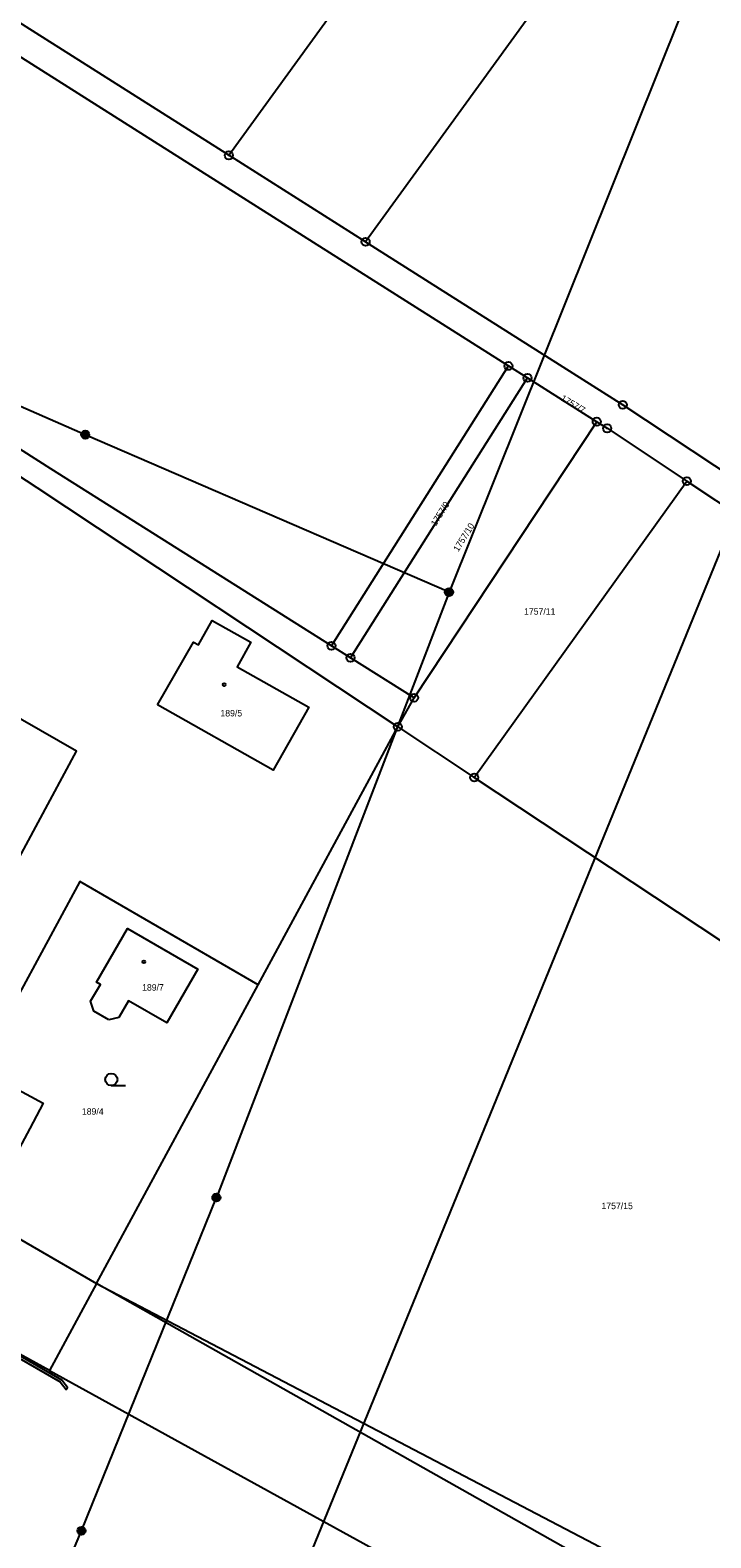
# Model space of a CAD drawing. Extents: x -587171 to -555306, y -1167727 to -1074732.
# Drawn here: x -559708.7 to -559624.5, y -1077515.3 to -1077328.9 of the extents above; entities that cross this region are included whole.
import ezdxf

# ---------------------------------------------------------------- set-up
doc = ezdxf.new("R2010")
doc.units = 0
for name, color, linetype in [('Hranice parcel', 7, 'Continuous'), ('Parcelní čísla', 7, 'Continuous'), ('Poz předměty', 7, 'Continuous'), ('Věcná břemena k části', 7, 'Continuous'), ('Značky bodu BP', 7, 'Continuous'), ('Značky budov', 7, 'Continuous'), ('Značky kultur', 7, 'Continuous')]:
    doc.layers.add(name, color=color, linetype=linetype)

msp = doc.modelspace()

# ---------------------------------------------------------------- linework, layer by layer
at = {"layer": 'Hranice parcel'}
for p, q in [((-559684.16, -1077344.33), (-559607.47, -1077238.56)), ((-559591.29, -1077250.2), (-559667.24, -1077355.04)), ((-559684.16, -1077344.33), (-559727.66, -1077316.8)), ((-559667.24, -1077355.04), (-559684.16, -1077344.33)), ((-559667.24, -1077355.04), (-559635.43, -1077375.18)), ((-559671.47, -1077404.98), (-559649.57, -1077370.38)), ((-559649.57, -1077370.38), (-559647.21, -1077371.86)), ((-559669.11, -1077406.47), (-559647.21, -1077371.86)), ((-559647.21, -1077371.86), (-559638.65, -1077377.27)), ((-559661.24, -1077411.41), (-559638.65, -1077377.27)), ((-559653.8, -1077421.27), (-559627.51, -1077384.62)), ((-559627.51, -1077384.62), (-559541.8, -1077441.38)), ((-559669.11, -1077406.47), (-559671.47, -1077404.98)), ((-559661.24, -1077411.41), (-559669.11, -1077406.47)), ((-559663.26, -1077415), (-559661.24, -1077411.41)), ((-559680.53, -1077446.89), (-559663.26, -1077415)), ((-559663.26, -1077415), (-559653.8, -1077421.27)), ((-559653.8, -1077421.27), (-559568.07, -1077477.99)), ((-559700.53, -1077483.84), (-559680.53, -1077446.89)), ((-559706.36, -1077494.59), (-559730.48, -1077481.32)), ((-559700.53, -1077483.84), (-559706.36, -1077494.59)), ((-559706.36, -1077494.59), (-559647.62, -1077526.9))]:
    msp.add_line(p, q, dxfattribs=at)
for points in [[(-559805.34, -1077282.12), (-559729.54, -1077319.75), (-559649.57, -1077370.38)], [(-559671.47, -1077404.98), (-559706.2, -1077383.12), (-559725.72, -1077370.66), (-559761.41, -1077352.09)], [(-559727.12, -1077372.85), (-559707.9, -1077385.4), (-559663.26, -1077415)], [(-559635.43, -1077375.18), (-559618.36, -1077386.49), (-559477.18, -1077479.97)], [(-559638.65, -1077377.27), (-559637.36, -1077378.09), (-559627.51, -1077384.62)], [(-559692.98, -1077412.3), (-559688.53, -1077404.53), (-559687.93, -1077404.88), (-559686.21, -1077401.86), (-559681.43, -1077404.55), (-559683.15, -1077407.59), (-559674.27, -1077412.58), (-559678.68, -1077420.38), (-559692.98, -1077412.3)], [(-559729.68, -1077467.38), (-559712.54, -1077435.65), (-559703, -1077418.01), (-559716.39, -1077410.34)], [(-559680.53, -1077446.89), (-559702.61, -1077434.12), (-559722.67, -1077471.23)], [(-559699.02, -1077451.22), (-559700.85, -1077450.16), (-559701.26, -1077448.93), (-559700.05, -1077446.85), (-559700.54, -1077446.58), (-559696.69, -1077439.95), (-559688.01, -1077444.99), (-559691.85, -1077451.6), (-559696.58, -1077448.87), (-559697.78, -1077450.96), (-559699.02, -1077451.22)], [(-559713.36, -1077458.2), (-559707.11, -1077461.56), (-559708.78, -1077464.68), (-559712.08, -1077470.87), (-559718.32, -1077467.57), (-559715.02, -1077461.34), (-559713.36, -1077458.2)], [(-559722.67, -1077471.23), (-559716.49, -1077474.61), (-559700.53, -1077483.84)], [(-559476.13, -1077603.24), (-559528.61, -1077578.16), (-559596.62, -1077542.46), (-559700.53, -1077483.84)], [(-559700.53, -1077483.84), (-559638.98, -1077516.05), (-559591.72, -1077541.48), (-559575.19, -1077550.64), (-559476.13, -1077603.24)]]:
    msp.add_lwpolyline(points, dxfattribs=at)
at = {"layer": 'Poz předměty'}
for p, q in [((-559675.1, -1077519.8), (-559593.56, -1077320.49)), ((-559628.2, -1077326.85), (-559656.92, -1077398.35)), ((-559701.93, -1077378.88), (-559761.51, -1077352.92)), ((-559656.92, -1077398.35), (-559701.93, -1077378.88)), ((-559656.92, -1077398.35), (-559685.7, -1077473.22)), ((-559702.4, -1077514.42), (-559685.7, -1077473.22)), ((-559724.23, -1077566.7), (-559702.4, -1077514.42))]:
    msp.add_line(p, q, dxfattribs=at)
for centre, radius in [((-559701.93, -1077378.88), 0.5), ((-559701.93, -1077378.88), 0.4), ((-559701.93, -1077378.88), 0.3), ((-559701.93, -1077378.88), 0.2), ((-559701.93, -1077378.88), 0.1), ((-559656.92, -1077398.35), 0.5), ((-559656.92, -1077398.35), 0.4), ((-559656.92, -1077398.35), 0.3), ((-559656.92, -1077398.35), 0.2), ((-559656.92, -1077398.35), 0.1), ((-559685.7, -1077473.22), 0.5), ((-559685.7, -1077473.22), 0.4), ((-559685.7, -1077473.22), 0.3), ((-559685.7, -1077473.22), 0.2), ((-559685.7, -1077473.22), 0.1), ((-559702.4, -1077514.42), 0.5), ((-559702.4, -1077514.42), 0.4), ((-559702.4, -1077514.42), 0.3), ((-559702.4, -1077514.42), 0.2), ((-559702.4, -1077514.42), 0.1)]:
    msp.add_circle(centre, radius, dxfattribs=at)
at = {"layer": 'Věcná břemena k části'}
msp.add_lwpolyline([(-559717.78, -1077488.31), (-559726.53, -1077483.49), (-559728.36, -1077482.96), (-559730.65, -1077481.62), (-559730.8, -1077481.88), (-559728.48, -1077483.24), (-559725.84, -1077484.01), (-559705.01, -1077496.01), (-559704.27, -1077496.97), (-559704.1, -1077496.7), (-559704.81, -1077495.78)], close=True, dxfattribs=at)
at = {"layer": 'Značky bodu BP'}
for centre, radius in [((-559684.16, -1077344.33), 0.5), ((-559684.16, -1077344.33), 0.0303), ((-559667.24, -1077355.04), 0.5), ((-559667.24, -1077355.04), 0.0303), ((-559649.57, -1077370.38), 0.5), ((-559649.57, -1077370.38), 0.0303), ((-559647.21, -1077371.86), 0.5), ((-559647.21, -1077371.86), 0.0303), ((-559635.43, -1077375.18), 0.5), ((-559635.43, -1077375.18), 0.0303), ((-559638.65, -1077377.27), 0.5), ((-559638.65, -1077377.27), 0.0303), ((-559637.36, -1077378.09), 0.5), ((-559637.36, -1077378.09), 0.0303), ((-559627.51, -1077384.62), 0.5), ((-559627.51, -1077384.62), 0.0303), ((-559671.47, -1077404.98), 0.5), ((-559671.47, -1077404.98), 0.0303), ((-559669.11, -1077406.47), 0.5), ((-559669.11, -1077406.47), 0.0303), ((-559661.24, -1077411.41), 0.5), ((-559661.24, -1077411.41), 0.0303), ((-559663.26, -1077415), 0.5), ((-559663.26, -1077415), 0.0303), ((-559653.8, -1077421.27), 0.5), ((-559653.8, -1077421.27), 0.0303)]:
    msp.add_circle(centre, radius, dxfattribs=at)
at = {"layer": 'Značky budov'}
for centre in [(-559684.73, -1077409.79), (-559694.67, -1077444.06)]:
    msp.add_circle(centre, 0.175, dxfattribs=at)
at = {"layer": 'Značky kultur'}
msp.add_line((-559698.7, -1077459.37), (-559696.95, -1077459.37), dxfattribs=at)
msp.add_circle((-559698.7, -1077458.62), 0.75, dxfattribs=at)

# ---------------------------------------------------------------- texts
at = {"layer": 'Parcelní čísla'}
for s, rotation, p in [('1757/7', 329, (-559643.19, -1077374.59)), ('1757/9', 58, (-559658.55, -1077390.26)), ('1757/10', 58, (-559655.78, -1077393.42))]:
    msp.add_text(s, height=0.803, rotation=rotation, dxfattribs=at).set_placement(p)
for s, p in [('1757/11', (-559647.64, -1077401.14)), ('189/5', (-559685.2, -1077413.72)), ('189/7', (-559694.89, -1077447.63)), ('189/4', (-559702.34, -1077462.97)), ('1757/15', (-559638.06, -1077474.65))]:
    msp.add_text(s, height=0.803, dxfattribs=at).set_placement(p)

doc.saveas('drawing.dxf')
